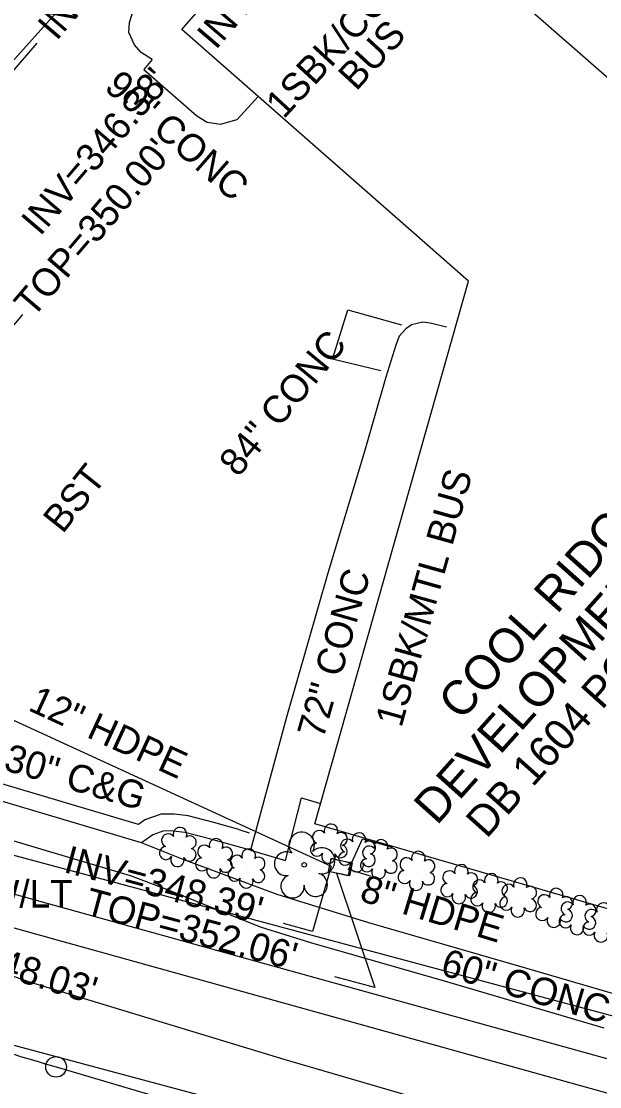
# Model space of a CAD drawing. Extents: x 2089016 to 2094354, y 862840 to 864725.
# Drawn here: x 2091794.2 to 2091878.1, y 863551.6 to 863706.2 of the extents above; entities that cross this region are included whole.
import ezdxf

# ---------------------------------------------------------------- set-up
doc = ezdxf.new("R2010")
doc.units = 0
for name, color, linetype in [('Exist Building', 7, 'Continuous'), ('Exist Building Text', 7, 'Continuous'), ('Exist Horizontal Alignment', 7, 'Continuous'), ('Exist Horizontal Alignment Station Label', 7, 'Continuous'), ('Exist Other Culture Area Outline', 7, 'Continuous'), ('Exist Property Deed Book Text', 7, 'Continuous'), ('Exist Property Owner Text', 7, 'Continuous'), ('Exist Right of Way Easement Line', 7, 'Continuous'), ('Exist Right of Way Line', 7, 'Continuous'), ('Exist Roads Change in Surface', 7, 'Continuous'), ('Exist Roads Change in Surface Text', 7, 'Continuous'), ('Exist Roads Curbs', 7, 'Continuous'), ('Exist Roads Curbs Text', 7, 'Continuous'), ('Exist Roads EOP', 7, 'Continuous'), ('Exist Roads EOP Other', 7, 'Continuous'), ('Exist Roads EOP Other Text', 7, 'Continuous'), ('Exist Roads EOT', 7, 'Continuous'), ('Exist Structure Minor Drop Inlet', 7, 'Continuous'), ('Exist Structure Minor Drop Inlet Leader', 7, 'Continuous'), ('Exist Structure Minor Drop Inlet Top Elevation', 7, 'Continuous'), ('Exist Structure Minor Pipes HDPE 12 Inch', 7, 'Continuous'), ('Exist Structure Minor Pipes HDPE 12 Inch Invert', 7, 'Continuous'), ('Exist Structure Minor Pipes HDPE 12 Inch Leader', 7, 'Continuous'), ('Exist Structure Minor Pipes HDPE 12 Inch Text', 7, 'Continuous'), ('Exist Structure Minor Pipes HDPE 15 Inch Invert', 7, 'Continuous'), ('Exist Structure Minor Pipes HDPE 8 Inch', 7, 'Continuous'), ('Exist Structure Minor Pipes HDPE 8 Inch Leader', 7, 'Continuous'), ('Exist Structure Minor Pipes HDPE 8 Inch SizeText', 7, 'Continuous'), ('Exist Structure Minor Pipes RCP 15 Inch Invert', 7, 'Continuous'), ('Exist Structure Minor Pipes RCP 15 Inch Leader', 7, 'Continuous'), ('Exist Utilities Other Unknown UG SUE LOS B', 7, 'Continuous'), ('Exist Utilities Power Joint Use Telephone Text', 7, 'Continuous'), ('Exist Utilities Sanitary Sewer UG Line Invert Elevation', 7, 'Continuous'), ('Exist Utilities Water UG Line SUE LOS C', 7, 'Continuous'), ('Exist Vegetation Shrub CELL', 7, 'Continuous'), ('Exist Vegetation Tree CELL', 7, 'Continuous'), ('R5707_NCDOT_FS_170814 - Exist Roads EOT', 7, 'Continuous')]:
    doc.layers.add(name, color=color, linetype=linetype)

msp = doc.modelspace()

# ---------------------------------------------------------------- linework, layer by layer
at = {"layer": 'Exist Building'}
msp.add_lwpolyline([(2091836.79, 863589.79), (2091859.1, 863668.55), (2091817.48, 863705.04), (2091840.86, 863731.69), (2091897.5, 863682.15), (2091891.15, 863659.52), (2091907.32, 863654.52), (2091884.79, 863575.86)], close=True, dxfattribs=at)
at = {"layer": 'Exist Horizontal Alignment'}
msp.add_line((2091799.23, 863554.52), (2091875.09, 863532.21), dxfattribs=at)
msp.add_arc((2092081.33, 864513.9), 1000, 252.79412, 253.61426, dxfattribs=at)
at = {"layer": 'Exist Horizontal Alignment Station Label'}
msp.add_circle((2091799.23, 863554.52), 1.5, dxfattribs=at)
at = {"layer": 'Exist Other Culture Area Outline'}
msp.add_lwpolyline([(2091827.47, 863585.95), (2091832.54, 863584.48), (2091834.86, 863593.54), (2091837.63, 863592.74)], dxfattribs=at)
at = {"layer": 'Exist Right of Way Easement Line'}
msp.add_line((2091750.87, 863596.52), (2092140.91, 863492.08), dxfattribs=at)
at = {"layer": 'Exist Right of Way Line'}
for p, q in [((2091702.68, 863599.78), (2091914.51, 863836.08)), ((2091889.59, 863547.83), (2091702.68, 863599.78))]:
    msp.add_line(p, q, dxfattribs=at)
at = {"layer": 'Exist Roads Change in Surface'}
msp.add_lwpolyline([(2091846.37, 863655.5), (2091839.35, 863657.22), (2091841.58, 863664.37), (2091849.35, 863662.2)], dxfattribs=at)
at = {"layer": 'Exist Roads Curbs'}
msp.add_lwpolyline([(2091855.89, 863661.88), (2091853.51, 863662.46), (2091852.48, 863662.57), (2091850.82, 863662.18), (2091849.98, 863661.62), (2091849.01, 863660.56), (2091848.52, 863659.23), (2091847.07, 863654.61), (2091843.99, 863643.81), (2091838.67, 863626.16), (2091832.68, 863605.26), (2091827.47, 863585.95), (2091821.49, 863587.61), (2091817.94, 863588.53), (2091816.21, 863588.74), (2091814.88, 863588.76), (2091813.27, 863588.19), (2091811.65, 863587.03), (2091788.18, 863593.98), (2091787.36, 863596.09), (2091786.11, 863597.74), (2091784.37, 863598.4), (2091776.74, 863600.77), (2091771.22, 863602.49)], dxfattribs=at)
at = {"layer": 'Exist Roads EOP'}
msp.add_lwpolyline([(2091721.97, 863592.19), (2091722.52, 863591.93), (2091751.6, 863581.73), (2091761.71, 863578.54), (2091795.52, 863566.8), (2091832.3, 863555.65), (2091868.27, 863545.16), (2091897.82, 863536.6)], dxfattribs=at)
at = {"layer": 'Exist Roads EOP Other'}
msp.add_line((2091825.76, 863588.95), (2091827.25, 863588.47), dxfattribs=at)
for points in [[(2091813.16, 863700.68), (2091811.56, 863701.7), (2091810.59, 863702.81), (2091809.81, 863704.61), (2091809.88, 863706.08), (2091810.54, 863708.2), (2091811.58, 863709.77), (2091814.67, 863712.45), (2091817.95, 863715.72)], [(2091813.16, 863700.68), (2091811.96, 863699.25), (2091819.64, 863692.54), (2091821.16, 863691.61), (2091823.1, 863691.3), (2091825.51, 863691.97), (2091828.57, 863695.31)], [(2091776.21, 863697.89), (2091777.12, 863690.74), (2091763.63, 863676.09), (2091745.85, 863656.73), (2091728.09, 863637.48), (2091719.84, 863628.14), (2091718.54, 863626.31), (2091718.2, 863624.75), (2091717.74, 863622.02), (2091718.03, 863619.27), (2091719.33, 863616.28), (2091721.59, 863612.67), (2091724.24, 863609.57), (2091727.04, 863607.26), (2091728.8, 863606.38), (2091745.94, 863601.34), (2091773.44, 863593.16), (2091798.76, 863585.65), (2091809.97, 863582.3), (2091815.26, 863580.29), (2091828.83, 863574.84), (2091836.17, 863572.56), (2091855.58, 863566.98), (2091878.74, 863560.19)], [(2091825.76, 863588.95), (2091822.12, 863589.96), (2091818.39, 863590.93), (2091816.37, 863591.17), (2091814.48, 863591.2), (2091812.13, 863590.37), (2091811.2, 863589.71), (2091790.02, 863595.97), (2091789.51, 863597.29), (2091787.63, 863599.77), (2091785.17, 863600.7), (2091777.47, 863603.1), (2091771.94, 863604.82)], [(2091891.92, 863561.7), (2091866.39, 863569.11), (2091844.6, 863575.4), (2091831.31, 863579.52), (2091817.69, 863584.63), (2091811.65, 863587.03)]]:
    msp.add_lwpolyline(points, dxfattribs=at)
at = {"layer": 'Exist Roads EOT'}
for points in [[(2091640.57, 863633.96), (2091642.21, 863635.11), (2091649.13, 863640.68), (2091667.19, 863659.41), (2091696.8, 863691.67), (2091725.32, 863721.95), (2091736.55, 863733.98), (2091755.7, 863754.61), (2091782.35, 863783.06), (2091806.22, 863808.81), (2091831.4, 863835.96), (2091859.62, 863866.77), (2091886.36, 863896.04), (2091909.82, 863922.03), (2091934.52, 863949.57), (2091947.55, 863964.17), (2091975.11, 863995.05), (2091990.59, 864012.13), (2092005.14, 864028.47), (2092018.17, 864043.09), (2092031.63, 864058.14), (2092052.57, 864081.55), (2092071.9, 864103.07)], [(2091939.61, 863839.38), (2091937.23, 863840.03), (2091915.92, 863843.39), (2091896.84, 863843.36), (2091871.46, 863836), (2091853.3, 863823.17), (2091839.01, 863806.95), (2091820.34, 863785.08), (2091795.11, 863755.46), (2091772.87, 863729.12), (2091757.71, 863711.91), (2091730.76, 863680.8), (2091706.36, 863652.5)]]:
    msp.add_spline(points, degree=3, dxfattribs=at)
at = {"layer": 'Exist Structure Minor Drop Inlet'}
msp.add_lwpolyline([(2091841.82, 863582.26), (2091838.76, 863582.89), (2091839.14, 863584.75), (2091842.2, 863584.12)], close=True, dxfattribs=at)
msp.add_lwpolyline([(2091838.78, 863582.87), (2091839.19, 863584.82), (2091841.98, 863584.13), (2091841.61, 863582.24), (2091838.78, 863582.87)], dxfattribs=at)
at = {"layer": 'Exist Structure Minor Drop Inlet Leader'}
for points in [[(2091766.58, 863701.17), (2091790.52, 863659.13), (2091794.41, 863663.69)], [(2091839.91, 863582.63), (2091845.49, 863566.02), (2091839.7, 863567.57)]]:
    msp.add_lwpolyline(points, dxfattribs=at)
at = {"layer": 'Exist Structure Minor Pipes HDPE 12 Inch'}
msp.add_line((2091749.78, 863624.67), (2091839.17, 863583.62), dxfattribs=at)
at = {"layer": 'Exist Structure Minor Pipes HDPE 12 Inch Leader'}
msp.add_lwpolyline([(2091839.17, 863583.62), (2091836.47, 863574.17), (2091832.24, 863575.31)], dxfattribs=at)
at = {"layer": 'Exist Structure Minor Pipes HDPE 8 Inch'}
msp.add_line((2091841.61, 863583.22), (2091844.8, 863582.25), dxfattribs=at)
at = {"layer": 'Exist Structure Minor Pipes HDPE 8 Inch Leader'}
msp.add_lwpolyline([(2091841.66, 863583.13), (2091843.69, 863587.6), (2091848.08, 863586.42)], dxfattribs=at)
at = {"layer": 'Exist Structure Minor Pipes RCP 15 Inch Leader'}
msp.add_lwpolyline([(2091792.25, 863725.89), (2091792.58, 863698.5), (2091796.47, 863703.07)], dxfattribs=at)
at = {"layer": 'Exist Utilities Other Unknown UG SUE LOS B'}
msp.add_lwpolyline([(2091757.27, 863579.46), (2091755.57, 863577.79), (2091750.78, 863566.47), (2091782.23, 863560.57), (2091826.46, 863548.71), (2091876.5, 863534.51)], dxfattribs=at)
at = {"layer": 'Exist Utilities Water UG Line SUE LOS C'}
msp.add_lwpolyline([(2091582.98, 863510.86), (2091655.77, 863581.64), (2091716.52, 863558.58), (2091728.14, 863597.62), (2091903.21, 863549.04)], dxfattribs=at)
at = {"layer": 'Exist Vegetation Shrub CELL'}
for p, q in [((2091816.98, 863586.24), (2091816.98, 863586.24)), ((2091838.9, 863586.73), (2091838.9, 863586.73)), ((2091822.23, 863584.61), (2091822.23, 863584.61)), ((2091842.98, 863585.46), (2091842.98, 863585.46)), ((2091846.17, 863584.47), (2091846.17, 863584.47)), ((2091826.96, 863583.13), (2091826.96, 863583.13)), ((2091851.61, 863582.77), (2091851.61, 863582.77)), ((2091857.82, 863580.86), (2091857.82, 863580.86)), ((2091862.16, 863579.55), (2091862.16, 863579.55)), ((2091866.38, 863578.92), (2091866.38, 863578.92)), ((2091871.59, 863577.41), (2091871.59, 863577.41)), ((2091874.99, 863576.35), (2091874.99, 863576.35))]:
    msp.add_line(p, q, dxfattribs=at)
for centre, radius, start, end in [((2091817.21, 863588.28), 0.99, 334.8391, 200.4717), ((2091839.13, 863588.77), 0.99, 334.8391, 200.4717), ((2091815.5, 863587.37), 0.968, 35.8908, 245.4216), ((2091818.65, 863587.11), 0.929, 284.4567, 126.0861), ((2091822.46, 863586.65), 0.99, 334.8391, 200.4717), ((2091837.42, 863587.86), 0.968, 35.8908, 245.4216), ((2091840.58, 863587.6), 0.929, 284.4567, 126.0861), ((2091841.5, 863586.59), 0.968, 35.8908, 245.4216), ((2091843.21, 863587.5), 0.99, 334.8391, 200.4717), ((2091815.18, 863585.54), 0.955, 95.1099, 327.9534), ((2091818.62, 863585.31), 0.937, 204.9913, 73.4601), ((2091820.75, 863585.73), 0.968, 35.8908, 245.4216), ((2091823.9, 863585.48), 0.929, 284.4567, 126.0861), ((2091827.19, 863585.17), 0.99, 334.8391, 200.4717), ((2091837.1, 863586.03), 0.955, 95.1099, 327.9534), ((2091840.54, 863585.8), 0.937, 204.9913, 73.4601), ((2091844.69, 863585.59), 0.968, 35.8908, 245.4216), ((2091844.65, 863586.33), 0.929, 284.4567, 126.0861), ((2091846.4, 863586.51), 0.99, 334.8391, 200.4717), ((2091847.84, 863585.34), 0.929, 284.4567, 126.0861), ((2091816.85, 863584.56), 0.984, 151.2797, 21.387), ((2091820.43, 863583.9), 0.955, 95.1099, 327.9534), ((2091823.87, 863583.68), 0.937, 204.9913, 73.4601), ((2091825.47, 863584.26), 0.968, 35.8908, 245.4216), ((2091828.63, 863584), 0.929, 284.4567, 126.0861), ((2091838.78, 863585.05), 0.984, 151.2797, 21.387), ((2091841.18, 863584.76), 0.955, 95.1099, 327.9534), ((2091844.37, 863583.76), 0.955, 95.1099, 327.9534), ((2091844.62, 863584.53), 0.937, 204.9913, 73.4601), ((2091850.12, 863583.9), 0.968, 35.8908, 245.4216), ((2091851.83, 863584.81), 0.99, 334.8391, 200.4717), ((2091853.28, 863583.64), 0.929, 284.4567, 126.0861), ((2091822.1, 863582.92), 0.984, 151.2797, 21.387), ((2091825.16, 863582.43), 0.955, 95.1099, 327.9534), ((2091828.59, 863582.2), 0.937, 204.9913, 73.4601), ((2091842.85, 863583.78), 0.984, 151.2797, 21.387), ((2091846.04, 863582.78), 0.984, 151.2797, 21.387), ((2091847.81, 863583.54), 0.937, 204.9913, 73.4601), ((2091849.81, 863582.07), 0.955, 95.1099, 327.9534), ((2091856.33, 863581.99), 0.968, 35.8908, 245.4216), ((2091858.04, 863582.9), 0.99, 334.8391, 200.4717), ((2091826.83, 863581.45), 0.984, 151.2797, 21.387), ((2091851.48, 863581.09), 0.984, 151.2797, 21.387), ((2091853.24, 863581.84), 0.937, 204.9913, 73.4601), ((2091859.49, 863581.73), 0.929, 284.4567, 126.0861), ((2091860.67, 863580.68), 0.968, 35.8908, 245.4216), ((2091862.39, 863581.59), 0.99, 334.8391, 200.4717), ((2091866.61, 863580.96), 0.99, 334.8391, 200.4717), ((2091856.02, 863580.16), 0.955, 95.1099, 327.9534), ((2091859.45, 863579.93), 0.937, 204.9913, 73.4601), ((2091863.83, 863580.42), 0.929, 284.4567, 126.0861), ((2091864.9, 863580.05), 0.968, 35.8908, 245.4216), ((2091868.05, 863579.79), 0.929, 284.4567, 126.0861), ((2091871.82, 863579.45), 0.99, 334.8391, 200.4717), ((2091857.69, 863579.18), 0.984, 151.2797, 21.387), ((2091860.36, 863578.85), 0.955, 95.1099, 327.9534), ((2091862.03, 863577.87), 0.984, 151.2797, 21.387), ((2091863.79, 863578.62), 0.937, 204.9913, 73.4601), ((2091864.58, 863578.22), 0.955, 95.1099, 327.9534), ((2091868.02, 863577.99), 0.937, 204.9913, 73.4601), ((2091870.11, 863578.54), 0.968, 35.8908, 245.4216), ((2091873.5, 863577.48), 0.968, 35.8908, 245.4216), ((2091873.26, 863578.28), 0.929, 284.4567, 126.0861), ((2091875.21, 863578.39), 0.99, 334.8391, 200.4717), ((2091878.67, 863577.33), 0.99, 334.8391, 200.4717), ((2091866.25, 863577.24), 0.984, 151.2797, 21.387), ((2091869.79, 863576.71), 0.955, 95.1099, 327.9534), ((2091873.23, 863576.48), 0.937, 204.9913, 73.4601), ((2091876.95, 863576.41), 0.968, 35.8908, 245.4216), ((2091876.66, 863577.22), 0.929, 284.4567, 126.0861), ((2091871.46, 863575.73), 0.984, 151.2797, 21.387), ((2091873.19, 863575.65), 0.955, 95.1099, 327.9534), ((2091876.64, 863574.58), 0.955, 95.1099, 327.9534), ((2091876.62, 863575.42), 0.937, 204.9913, 73.4601), ((2091874.86, 863574.67), 0.984, 151.2797, 21.387), ((2091878.31, 863573.6), 0.984, 151.2797, 21.387)]:
    msp.add_arc(centre, radius, start, end, dxfattribs=at)
at = {"layer": 'Exist Vegetation Tree CELL'}
msp.add_line((2091835.25, 863583.84), (2091835.25, 863583.84), dxfattribs=at)
msp.add_circle((2091835.25, 863583.84), 0.326, dxfattribs=at)
for centre, radius, start, end in [((2091834.87, 863586.72), 1.86, 330.1651, 219.7134), ((2091837.8, 863584.43), 1.9, 257.1011, 134.1999), ((2091832.65, 863584), 1.73, 62.6636, 279.3457), ((2091833.55, 863580.72), 1.69, 111.5671, 6.231), ((2091836.92, 863580.94), 1.7, 181.2822, 74.56)]:
    msp.add_arc(centre, radius, start, end, dxfattribs=at)
at = {"layer": 'R5707_NCDOT_FS_170814 - Exist Roads EOT'}
for points in [[(2091640.57, 863633.96), (2091642.21, 863635.11), (2091649.13, 863640.68), (2091667.19, 863659.41), (2091696.8, 863691.67), (2091725.32, 863721.95), (2091736.55, 863733.98), (2091755.7, 863754.61), (2091782.35, 863783.06), (2091806.22, 863808.81), (2091831.4, 863835.96), (2091859.62, 863866.77), (2091886.36, 863896.04), (2091909.82, 863922.03), (2091934.52, 863949.57), (2091947.55, 863964.17), (2091975.11, 863995.05), (2091990.59, 864012.13), (2092005.14, 864028.47), (2092018.17, 864043.09), (2092031.63, 864058.14), (2092052.57, 864081.55), (2092071.9, 864103.07)], [(2091939.61, 863839.38), (2091937.23, 863840.03), (2091915.92, 863843.39), (2091896.84, 863843.36), (2091871.46, 863836), (2091853.3, 863823.17), (2091839.01, 863806.95), (2091820.34, 863785.08), (2091795.11, 863755.46), (2091772.87, 863729.12), (2091757.71, 863711.91), (2091730.76, 863680.8), (2091706.36, 863652.5)]]:
    msp.add_spline(points, degree=3, dxfattribs=at)

# ---------------------------------------------------------------- texts
at = {"layer": 'Exist Building Text'}
for s, rotation, p in [('1SBK/CONC ', 47.3796, (2091832.26, 863691.95)), ('BUS', 47.3796, (2091842.79, 863696)), ('1SBK/MTL BUS', 74.3836, (2091849.36, 863603.64))]:
    msp.add_text(s, height=4, rotation=rotation, dxfattribs=at).set_placement(p)
at = {"layer": 'Exist Property Deed Book Text'}
msp.add_text('DB 1604 PG 616', height=4.5, rotation=48.1706, dxfattribs=at).set_placement((2091861.71, 863587.52))
at = {"layer": 'Exist Property Owner Text'}
for s, p in [('DEVELOPMENT LLC', (2091854.49, 863589.44)), ('COOL RIDGE', (2091858.04, 863604.6))]:
    msp.add_text(s, height=5, rotation=48.1706, dxfattribs=at).set_placement(p)
at = {"layer": 'Exist Roads Change in Surface Text'}
msp.add_text('84" CONC', height=4, rotation=50.4596, dxfattribs=at).set_placement((2091825.66, 863639.94))
at = {"layer": 'Exist Roads Curbs Text'}
msp.add_text('72" CONC', height=4, rotation=74.0095, dxfattribs=at).set_placement((2091838, 863601.96))
at = {"layer": 'Exist Roads EOP Other Text'}
for s, rotation, p in [('90" CONC', 318.8475, (2091806.06, 863696.44)), ('BST', 51.4565, (2091800.18, 863631.75)), ('30" C&G', 343.5259, (2091791.45, 863597.64)), ('60" CONC', 343.3601, (2091854.84, 863567.93))]:
    msp.add_text(s, height=4, rotation=rotation, dxfattribs=at).set_placement(p)
at = {"layer": 'Exist Structure Minor Drop Inlet Top Elevation'}
for s, rotation, p in [("TOP=350.00'", 49.5084, (2091795.87, 863663.06)), ("TOP=352.06'", 344.9877, (2091803.15, 863576.69))]:
    msp.add_text(s, height=4, rotation=rotation, dxfattribs=at).set_placement(p)
at = {"layer": 'Exist Structure Minor Pipes HDPE 12 Inch Invert'}
for s, rotation, p in [("INV=346.38'", 49.5084, (2091796.91, 863674.95)), ("INV=348.39'", 344.9877, (2091800.17, 863582.82))]:
    msp.add_text(s, height=4, rotation=rotation, dxfattribs=at).set_placement(p)
at = {"layer": 'Exist Structure Minor Pipes HDPE 12 Inch Text'}
msp.add_text('12" HDPE', height=4, rotation=335.3322, dxfattribs=at).set_placement((2091795.01, 863606.33))
at = {"layer": 'Exist Structure Minor Pipes HDPE 15 Inch Invert'}
msp.add_text("INV=345.74'", height=4, rotation=49.5084, dxfattribs=at).set_placement((2091822.41, 863701.98))
at = {"layer": 'Exist Structure Minor Pipes HDPE 8 Inch SizeText'}
msp.add_text('8" HDPE', height=4, rotation=343.0736, dxfattribs=at).set_placement((2091843.11, 863578.68))
at = {"layer": 'Exist Structure Minor Pipes RCP 15 Inch Invert'}
msp.add_text("INV=346.15'", height=4, rotation=49.5084, dxfattribs=at).set_placement((2091799.29, 863703.29))
at = {"layer": 'Exist Utilities Power Joint Use Telephone Text'}
msp.add_text('W/LT', height=4, dxfattribs=at).set_placement((2091788.86, 863577.64))
at = {"layer": 'Exist Utilities Sanitary Sewer UG Line Invert Elevation'}
msp.add_text("INV=348.03'", height=4, rotation=342.5846, dxfattribs=at).set_placement((2091776.32, 863572.38))

doc.saveas('drawing.dxf')
